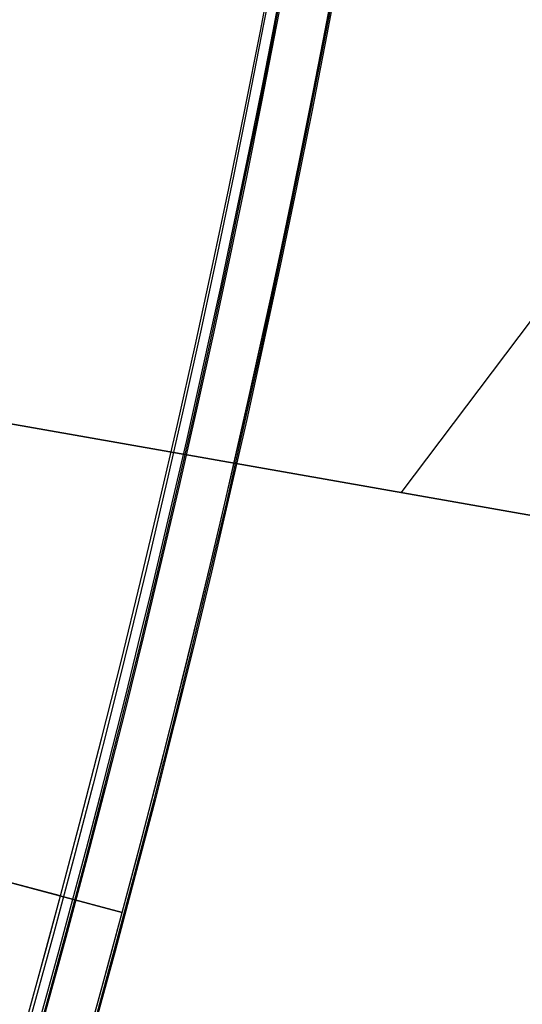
# Model space of a CAD drawing. Header units: millimetres. Extents: x -83 to 676, y -83 to 676.
# Tile 600 of 656: x 580 to 592, y 218 to 241. Entities that reach past the tile are written whole.
import ezdxf

# ---------------------------------------------------------------- set-up
doc = ezdxf.new("R2010")
doc.units = ezdxf.units.MM
doc.header["$MEASUREMENT"] = 0
doc.layers.add('IGES level 0', color=7, linetype='Continuous', true_color=0xff7878)

msp = doc.modelspace()

# ---------------------------------------------------------------- linework, layer by layer
at = {"layer": 'IGES level 0', "color": 11, "true_color": 0xff7887}
for p, q in [((589.4430941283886, 229.6148295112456, 48.0000000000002), (609.7060778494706, 256.5047171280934, 48.0000000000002)), ((589.4430941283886, 229.6148295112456, 47.0000000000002), (609.7060778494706, 256.5047171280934, 47.0000000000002)), ((568.1642365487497, 233.3668662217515, 48.0000000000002), (625.7754900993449, 223.2084478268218, 48.0000000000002)), ((568.1642365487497, 233.3668662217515, 47.0000000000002), (625.7754900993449, 223.2084478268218, 47.0000000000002))]:
    msp.add_line(p, q, dxfattribs=at)
at = {"layer": 'IGES level 0', "color": 254, "true_color": 0xcad1ee}
for p, q in [((625.775490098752, 223.2084478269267, 47.0000000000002), (568.1642365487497, 233.3668662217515, 47.0000000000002)), ((568.1642365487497, 233.3668662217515, 48.0000000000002), (625.7754900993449, 223.2084478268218, 48.0000000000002))]:
    msp.add_line(p, q, dxfattribs=at)
at = {"layer": 'IGES level 0', "color": 124, "true_color": 0x1aa180}
for p, q in [((540.4017835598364, 231.1467140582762, 47.0000000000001), (581.448118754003, 220.1483816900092, 47.0000000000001)), ((581.4481187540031, 220.1483816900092, 45.8000000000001), (540.4017835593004, 231.1467140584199, 45.8000000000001)), ((581.448118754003, 220.1483816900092, 45.8000000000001), (581.448118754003, 220.1483816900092, 47.0000000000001)), ((581.448118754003, 220.1483816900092, 47.0000000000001), (581.448118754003, 220.1483816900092, 45.8000000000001))]:
    msp.add_line(p, q, dxfattribs=at)
at = {"layer": 'IGES level 0', "color": 153, "true_color": 0x5393cf}
for p, q in [((578.0673783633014, 221.0542483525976), (582.897007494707, 219.7601531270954)), ((582.8970074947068, 219.7601531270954, -1.19999999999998), (578.0673783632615, 221.0542483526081, -1.19999999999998)), ((582.8970074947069, 219.7601531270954, -1.19999999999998), (582.8970074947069, 219.7601531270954)), ((582.8970074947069, 219.7601531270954), (582.8970074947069, 219.7601531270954, -1.19999999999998))]:
    msp.add_line(p, q, dxfattribs=at)
for centre, radius in [((296.5, 296.5), 296.5), ((296.5, 296.5, -1.19999999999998), 296.5000000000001)]:
    msp.add_circle(centre, radius, dxfattribs=at)
at = {"layer": 'IGES level 0'}
for centre, radius in [((296.5, 296.5, 47), 296.5000000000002), ((296.5, 296.5), 296.5000000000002), ((296.5, 296.5, 47), 295.3000000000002), ((296.5, 296.5000000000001), 295.3000000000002)]:
    msp.add_circle(centre, radius, dxfattribs=at)
at = {"layer": 'IGES level 0', "color": 124, "true_color": 0x1aa180}
for centre in [(296.5, 296.5, 47.0000000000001), (296.5, 296.5000000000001, 45.8000000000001)]:
    msp.add_circle(centre, 294.9999999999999, dxfattribs=at)
at = {"layer": 'IGES level 0', "color": 153, "true_color": 0x5393cf}
for centre, radius, start, end in [((296.4999999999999, 296.4999999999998, -1.19999999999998), 296.5000000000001, 344.9999999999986, 164.9999999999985), ((296.5, 296.5000000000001), 296.5, 344.9999999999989, 164.9999999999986), ((296.5000000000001, 296.5, -0.59999999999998), 296.5000000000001, 344.9999999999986, 164.9999999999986), ((296.5, 296.5, -1.19999999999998), 296.5, 164.9999999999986, 344.9999999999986), ((296.5000000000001, 296.5000000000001), 296.5000000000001, 164.9999999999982, 344.9999999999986), ((296.5000000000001, 296.5, -0.59999999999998), 296.5000000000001, 164.9999999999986, 344.9999999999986)]:
    msp.add_arc(centre, radius, start, end, dxfattribs=at)
at = {"layer": 'IGES level 0', "color": 124, "true_color": 0x1aa180}
for centre, radius, start, end in [((296.5, 296.5, 45.8000000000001), 294.9999999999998, 344.9999999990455, 164.9999999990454), ((296.5000000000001, 296.4999999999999, 47.0000000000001), 295, 344.9999999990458, 164.9999999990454), ((296.5000000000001, 296.5, 46.4000000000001), 294.9999999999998, 344.9999999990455, 164.9999999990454), ((296.5, 296.5, 45.8000000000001), 294.9999999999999, 164.9999999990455, 344.9999999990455), ((296.4999999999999, 296.5, 47.0000000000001), 294.9999999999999, 164.9999999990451, 344.9999999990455), ((296.5000000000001, 296.5, 46.4000000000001), 294.9999999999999, 164.9999999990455, 344.9999999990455)]:
    msp.add_arc(centre, radius, start, end, dxfattribs=at)
at = {"layer": 'IGES level 0'}
for centre, radius, start, end in [((296.5, 296.5), 296.5000000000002, 225, 45), ((296.5, 296.5, 47), 296.5000000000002, 224.9999999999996, 45), ((296.5, 296.5, 23.5), 296.5000000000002, 225, 45), ((296.5, 296.5000000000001, 47), 295.3000000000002, 224.9999999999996, 44.99999999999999), ((296.5, 296.5000000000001), 295.3000000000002, 225, 44.99999999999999), ((296.5, 296.5, 23.5), 295.3000000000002, 225, 45.00000000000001)]:
    msp.add_arc(centre, radius, start, end, dxfattribs=at)

doc.saveas('drawing.dxf')
